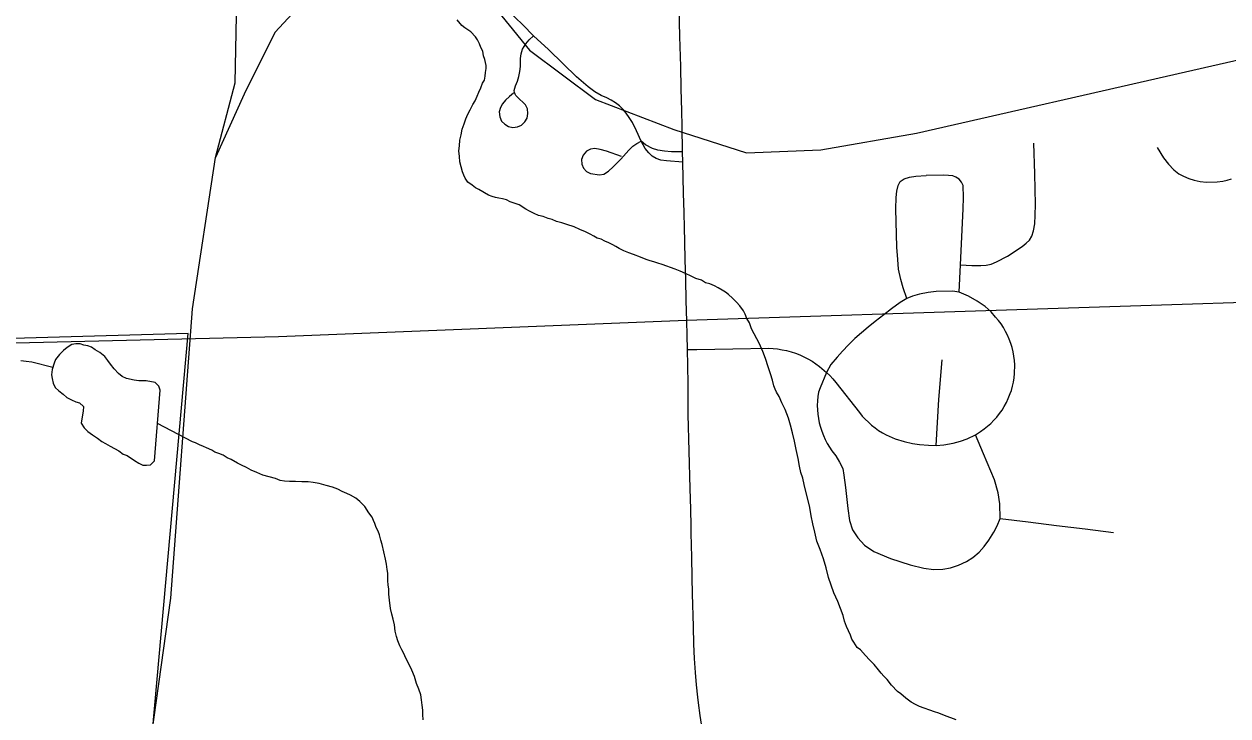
# Model space of a CAD drawing. Extents: x 103424 to 290657, y 38711 to 110967.
# Drawn here: x 214250.0839 to 214250.4415, y 40213.6865 to 40213.8921 of the extents above; entities that cross this region are included whole.
import ezdxf

# ---------------------------------------------------------------- set-up
doc = ezdxf.new("R2010")
doc.units = 0
for name, color, linetype in [('GM_X_City_Street', 7, 'Continuous'), ('GM_X_Corporation', 7, 'Continuous'), ('GM_X_Minor_Lake', 7, 'Continuous'), ('GM_X_Minor_River', 7, 'Continuous'), ('GM_X_Rail_Line', 7, 'Continuous'), ('GM_X_State_Route', 7, 'Continuous')]:
    doc.layers.add(name, color=color, linetype=linetype)

msp = doc.modelspace()

# ---------------------------------------------------------------- linework, layer by layer
at = {"layer": 'GM_X_City_Street'}
for points in [[(214250.26724, 40213.85729), (214250.26581, 40213.86041), (214250.26465, 40213.86292), (214250.2636, 40213.86441), (214250.26277, 40213.86564), (214250.26183, 40213.86678), (214250.26076, 40213.86782), (214250.25958, 40213.86874), (214250.25832, 40213.86953), (214250.257, 40213.87018), (214250.25529, 40213.87093), (214250.25347, 40213.87197), (214250.25142, 40213.87346), (214250.24805, 40213.87646), (214250.244, 40213.88027), (214250.2397, 40213.88457), (214250.23526, 40213.88863), (214250.23209, 40213.89191), (214250.22752, 40213.8963)], [(214250.2293, 40213.87158), (214250.22809, 40213.87058), (214250.22691, 40213.8695), (214250.22605, 40213.86846), (214250.22539, 40213.86737), (214250.22506, 40213.86608), (214250.2252, 40213.86453), (214250.22577, 40213.86332), (214250.22667, 40213.86234), (214250.22783, 40213.86168), (214250.22913, 40213.86142), (214250.23046, 40213.86158), (214250.23169, 40213.86214), (214250.23266, 40213.86304), (214250.23332, 40213.8642), (214250.23359, 40213.86551), (214250.2334, 40213.86691), (214250.23283, 40213.86811), (214250.23036, 40213.87049), (214250.23003, 40213.8709), (214250.22976, 40213.87134), (214250.22958, 40213.87178), (214250.22951, 40213.87238), (214250.22985, 40213.8738), (214250.23044, 40213.87516), (214250.23089, 40213.87657), (214250.23118, 40213.87802), (214250.23134, 40213.8795), (214250.23139, 40213.88189), (214250.23161, 40213.88332), (214250.23199, 40213.88472), (214250.23292, 40213.88626), (214250.23398, 40213.88747), (214250.23526, 40213.88863)], [(214250.26139, 40213.85274), (214250.25691, 40213.85439), (214250.255, 40213.85491), (214250.25344, 40213.85511), (214250.25213, 40213.85494), (214250.25095, 40213.85433), (214250.24995, 40213.8532), (214250.2495, 40213.85189), (214250.24957, 40213.85051), (214250.25007, 40213.84929), (214250.25094, 40213.84832), (214250.25215, 40213.84769), (214250.25488, 40213.8473), (214250.25613, 40213.84757), (214250.25747, 40213.84846), (214250.25893, 40213.84974), (214250.26121, 40213.85203), (214250.26351, 40213.85468), (214250.26472, 40213.85588), (214250.26592, 40213.85669), (214250.26724, 40213.85729)], [(214250.27948, 40213.8542), (214250.27625, 40213.85415), (214250.27412, 40213.85436), (214250.27218, 40213.85468), (214250.27056, 40213.85517), (214250.26848, 40213.85628), (214250.26724, 40213.85729)], [(214250.2796, 40213.85106), (214250.27469, 40213.85146), (214250.27306, 40213.85171), (214250.27165, 40213.85217), (214250.27052, 40213.85287), (214250.26946, 40213.85386), (214250.26844, 40213.85519), (214250.26724, 40213.85729)], [(214250.36209, 40213.82062), (214250.36542, 40213.82042), (214250.36809, 40213.82038), (214250.36968, 40213.82046), (214250.37118, 40213.82083), (214250.37276, 40213.8215), (214250.37602, 40213.82313), (214250.38039, 40213.826), (214250.3816, 40213.82705), (214250.38256, 40213.82796), (214250.38331, 40213.82913), (214250.38377, 40213.83067), (214250.38411, 40213.8328), (214250.38427, 40213.8353), (214250.38431, 40213.83855), (214250.38411, 40213.84764), (214250.3839, 40213.85672)], [(214250.4205, 40213.85543), (214250.42237, 40213.85243), (214250.42382, 40213.8505), (214250.42543, 40213.84879), (214250.42692, 40213.84767), (214250.42836, 40213.84691), (214250.4299, 40213.84627), (214250.43149, 40213.84578), (214250.43331, 40213.84536), (214250.43518, 40213.84514), (214250.43836, 40213.84524), (214250.43999, 40213.84549), (214250.44129, 40213.84578), (214250.44255, 40213.84617)], [(214250.34611, 40213.8106), (214250.34508, 40213.81378), (214250.34437, 40213.81625), (214250.3437, 40213.81927), (214250.34345, 40213.82217), (214250.34316, 40213.82588), (214250.34287, 40213.83722), (214250.34293, 40213.84057), (214250.34316, 40213.84252), (214250.34358, 40213.84414), (214250.34416, 40213.84531), (214250.34537, 40213.84618), (214250.34691, 40213.84664), (214250.34883, 40213.84689), (214250.35192, 40213.84714)], [(214250.36167, 40213.81245), (214250.36209, 40213.82062), (214250.36247, 40213.82892), (214250.36286, 40213.83722), (214250.36297, 40213.84055), (214250.36284, 40213.84418), (214250.36238, 40213.84518), (214250.36167, 40213.84606), (214250.36071, 40213.84668), (214250.35984, 40213.84702), (214250.35855, 40213.84718), (214250.35701, 40213.84723), (214250.35192, 40213.84714)], [(214250.28093, 40213.79539), (214250.28378, 40213.79545), (214250.29441, 40213.79565), (214250.30505, 40213.79585), (214250.3064, 40213.79577), (214250.30775, 40213.79561), (214250.3091, 40213.79538), (214250.31043, 40213.7951), (214250.31175, 40213.79473), (214250.31303, 40213.79431), (214250.31431, 40213.79381), (214250.31557, 40213.79325), (214250.31677, 40213.79263), (214250.31796, 40213.79194), (214250.3191, 40213.79121), (214250.32019, 40213.7904), (214250.32225, 40213.78864), (214250.32324, 40213.78768), (214250.32416, 40213.78667), (214250.32502, 40213.78562), (214250.33205, 40213.77667), (214250.33288, 40213.77567), (214250.33378, 40213.77471), (214250.3347, 40213.7738), (214250.33567, 40213.77294), (214250.33669, 40213.77213), (214250.33776, 40213.77138), (214250.33887, 40213.77068), (214250.33998, 40213.77004), (214250.3427, 40213.76888), (214250.34533, 40213.76809), (214250.34783, 40213.76751), (214250.34993, 40213.76716), (214250.35254, 40213.76701), (214250.35488, 40213.76692), (214250.35709, 40213.76713), (214250.35988, 40213.76763), (214250.36209, 40213.76821), (214250.36401, 40213.76888), (214250.36655, 40213.77006), (214250.36805, 40213.77106), (214250.36909, 40213.77181), (214250.37011, 40213.77261), (214250.37108, 40213.77347), (214250.37198, 40213.77439), (214250.37286, 40213.77536), (214250.37367, 40213.77637), (214250.3744, 40213.77743), (214250.37509, 40213.77853), (214250.37571, 40213.77966), (214250.37627, 40213.78083), (214250.37686, 40213.78234), (214250.37718, 40213.78326), (214250.37753, 40213.7845), (214250.37779, 40213.78577), (214250.37801, 40213.78705), (214250.37813, 40213.78833), (214250.37818, 40213.79092), (214250.37808, 40213.79221), (214250.37794, 40213.7935), (214250.3777, 40213.79477), (214250.3774, 40213.79602), (214250.37702, 40213.79726), (214250.37657, 40213.79848), (214250.37605, 40213.79967), (214250.37546, 40213.80082), (214250.37482, 40213.80194), (214250.37411, 40213.80302), (214250.37333, 40213.80406), (214250.3725, 40213.80506), (214250.37122, 40213.80666), (214250.36935, 40213.80824), (214250.36705, 40213.80982), (214250.36447, 40213.81129), (214250.36309, 40213.81191), (214250.36167, 40213.81245), (214250.35971, 40213.81275), (214250.35488, 40213.81262), (214250.35242, 40213.81233), (214250.34992, 40213.81187), (214250.34779, 40213.81129), (214250.34611, 40213.8106), (214250.34416, 40213.80937), (214250.34162, 40213.80753), (214250.33928, 40213.80574), (214250.33671, 40213.80378), (214250.33467, 40213.80211), (214250.33267, 40213.80041), (214250.33071, 40213.79869), (214250.3288, 40213.79677), (214250.32702, 40213.79496), (214250.3254, 40213.79314), (214250.3236, 40213.79097), (214250.32225, 40213.78864)], [(214250.35488, 40213.76692), (214250.35563, 40213.7806), (214250.35667, 40213.79239)], [(214250.32225, 40213.78864), (214250.32041, 40213.78403), (214250.3199, 40213.78274), (214250.31971, 40213.78144), (214250.31959, 40213.78014), (214250.31954, 40213.77883), (214250.31959, 40213.77752), (214250.31968, 40213.77621), (214250.31987, 40213.77492), (214250.32013, 40213.77363), (214250.32046, 40213.77236), (214250.32086, 40213.77112), (214250.32134, 40213.76989), (214250.32188, 40213.7687), (214250.32247, 40213.76754), (214250.32316, 40213.76642), (214250.32389, 40213.76534), (214250.325, 40213.7638), (214250.32616, 40213.76199), (214250.32709, 40213.76005), (214250.32738, 40213.75813), (214250.32794, 40213.75444), (214250.32861, 40213.74816), (214250.32911, 40213.7446), (214250.32995, 40213.74183), (214250.33155, 40213.73948), (214250.3336, 40213.73727), (214250.33632, 40213.73545), (214250.34124, 40213.7333), (214250.34714, 40213.73142), (214250.35118, 40213.73047), (214250.3541, 40213.73004), (214250.35683, 40213.73015), (214250.35912, 40213.73059), (214250.36144, 40213.73136), (214250.36382, 40213.73241), (214250.36569, 40213.73363), (214250.36757, 40213.73523), (214250.36906, 40213.73694), (214250.3705, 40213.7388), (214250.37193, 40213.74119), (214250.37292, 40213.74306), (214250.37385, 40213.74524), (214250.37377, 40213.74962), (214250.37325, 40213.7528), (214250.37213, 40213.75666), (214250.36887, 40213.76439), (214250.36655, 40213.77006)], [(214250.37385, 40213.74524), (214250.38222, 40213.74421), (214250.39058, 40213.74318), (214250.39906, 40213.7421), (214250.40753, 40213.74102)]]:
    msp.add_lwpolyline(points, dxfattribs=at)
at = {"layer": 'GM_X_Corporation'}
for points in [[(214249.54399, 40213.78425), (214249.59497, 40213.78534), (214249.64558, 40213.78648), (214249.67196, 40213.78719), (214249.69835, 40213.78791), (214249.74105, 40213.78906), (214249.76925, 40213.78989), (214250.15944, 40213.79934), (214250.28071, 40213.80417), (214250.59348, 40213.81421), (214250.60357, 40213.81454), (214250.59563, 40214.17445), (214250.59525, 40214.19876), (214250.59475, 40214.23045), (214250.59416, 40214.26814), (214250.58213, 40215.03302), (214250.58214, 40215.03695), (214250.58101, 40215.10125), (214247.88425, 40215.10125)], [(214249.54399, 40213.78425), (214249.59497, 40213.78534), (214249.64558, 40213.78648), (214249.67196, 40213.78719), (214249.69835, 40213.78791), (214249.74105, 40213.78906), (214249.76925, 40213.78989), (214250.15944, 40213.79934), (214250.28071, 40213.80417), (214250.59348, 40213.81421), (214250.60357, 40213.81454), (214250.60368, 40213.80815), (214250.62604, 40212.52198)], [(214250.11935, 40213.65218), (214250.1326, 40213.80017), (214250.04568, 40213.79768)]]:
    msp.add_lwpolyline(points, dxfattribs=at)
at = {"layer": 'GM_X_Minor_Lake'}
msp.add_line((214250.1226, 40213.76232), (214250.12433, 40213.78336), dxfattribs=at)
msp.add_lwpolyline([(214250.12433, 40213.78336), (214250.12397, 40213.7845), (214250.12286, 40213.78566), (214250.12022, 40213.78609), (214250.11795, 40213.78613), (214250.11663, 40213.78635), (214250.11437, 40213.78677), (214250.11305, 40213.78736), (214250.11194, 40213.78833), (214250.11064, 40213.78969), (214250.10953, 40213.79104), (214250.10879, 40213.79219), (214250.10787, 40213.79335), (214250.10638, 40213.79451), (214250.10507, 40213.7953), (214250.10394, 40213.79608), (214250.10282, 40213.79648), (214250.10169, 40213.79669), (214250.10056, 40213.79709), (214250.09923, 40213.79711), (214250.09809, 40213.79694), (214250.09675, 40213.79602), (214250.0956, 40213.79509), (214250.09444, 40213.79398), (214250.09328, 40213.79248), (214250.09288, 40213.79135), (214250.09227, 40213.78946), (214250.09205, 40213.78794), (214250.09222, 40213.7868), (214250.09257, 40213.78547), (214250.09311, 40213.78413), (214250.09423, 40213.78316), (214250.09554, 40213.78218), (214250.09665, 40213.78121), (214250.09797, 40213.78043), (214250.09928, 40213.77984), (214250.10041, 40213.77962), (214250.10152, 40213.77846), (214250.1015, 40213.77714), (214250.10108, 40213.77487), (214250.10086, 40213.77354), (214250.10178, 40213.77219), (214250.10289, 40213.77103), (214250.1042, 40213.77006), (214250.1057, 40213.76908), (214250.107, 40213.76811), (214250.10813, 40213.76752), (214250.10944, 40213.76674), (214250.11206, 40213.76536), (214250.11337, 40213.76438), (214250.11449, 40213.76398), (214250.11674, 40213.76242), (214250.11804, 40213.76164), (214250.11917, 40213.76105), (214250.1203, 40213.76103), (214250.12144, 40213.7612), (214250.1226, 40213.76232)], dxfattribs=at)
at = {"layer": 'GM_X_Minor_River'}
for points in [[(214250.22083, 40213.87664), (214250.221, 40213.87778), (214250.22117, 40213.87892), (214250.22115, 40213.87987), (214250.22074, 40213.88158), (214250.22034, 40213.88271), (214250.22013, 40213.88404), (214250.21954, 40213.88517), (214250.21914, 40213.8863), (214250.21855, 40213.88743), (214250.21796, 40213.88837), (214250.2166, 40213.88987), (214250.21487, 40213.89098), (214250.21391, 40213.89172), (214250.21255, 40213.89341)], [(214250.30898, 40213.77954), (214250.30818, 40213.78142), (214250.3074, 40213.78274), (214250.307, 40213.78368), (214250.30661, 40213.78463), (214250.3062, 40213.78633), (214250.30559, 40213.78822), (214250.30498, 40213.7903), (214250.30418, 40213.79276), (214250.30338, 40213.79484), (214250.30239, 40213.7971), (214250.30161, 40213.79861), (214250.30082, 40213.80011), (214250.30003, 40213.80162), (214250.29943, 40213.80332), (214250.29865, 40213.80464), (214250.29806, 40213.80596), (214250.29766, 40213.8069), (214250.29649, 40213.8084), (214250.29552, 40213.80953), (214250.29436, 40213.81065), (214250.2932, 40213.81177), (214250.29224, 40213.81251), (214250.29128, 40213.81306), (214250.29013, 40213.8138), (214250.28898, 40213.81435), (214250.28764, 40213.8149), (214250.28631, 40213.81526), (214250.28515, 40213.816), (214250.28344, 40213.81654), (214250.28209, 40213.81727), (214250.28037, 40213.818), (214250.27884, 40213.81873), (214250.27731, 40213.81928), (214250.27349, 40213.82073), (214250.27215, 40213.82109), (214250.271, 40213.82145), (214250.26986, 40213.82181), (214250.26871, 40213.82217), (214250.26699, 40213.8229), (214250.26489, 40213.82362), (214250.26355, 40213.82416), (214250.26202, 40213.82471), (214250.26068, 40213.82544), (214250.25972, 40213.826), (214250.25876, 40213.82655), (214250.25761, 40213.8271), (214250.25646, 40213.82765), (214250.25531, 40213.8282), (214250.25417, 40213.82856), (214250.2532, 40213.82911), (214250.25206, 40213.82966), (214250.25071, 40213.8304), (214250.24899, 40213.83113), (214250.24727, 40213.83186), (214250.24517, 40213.83258), (214250.24364, 40213.83312), (214250.24211, 40213.83348), (214250.24077, 40213.83402), (214250.23963, 40213.83438), (214250.2381, 40213.83493), (214250.23676, 40213.83528), (214250.23542, 40213.83583), (214250.23408, 40213.83657), (214250.23293, 40213.83712), (214250.23101, 40213.83841), (214250.22948, 40213.83896), (214250.22834, 40213.83932), (214250.22719, 40213.83986), (214250.22604, 40213.84022), (214250.2249, 40213.84039), (214250.22394, 40213.84057), (214250.22299, 40213.84093), (214250.22184, 40213.84129), (214250.21897, 40213.84295), (214250.21801, 40213.8435), (214250.21704, 40213.84425), (214250.2157, 40213.84517), (214250.21492, 40213.8463), (214250.21452, 40213.84724), (214250.21412, 40213.84819), (214250.21372, 40213.8497), (214250.21331, 40213.85121), (214250.21328, 40213.85274), (214250.21306, 40213.85444), (214250.21322, 40213.85597), (214250.21338, 40213.85768), (214250.21374, 40213.85921), (214250.21408, 40213.86092), (214250.21463, 40213.86246), (214250.21517, 40213.86399), (214250.21571, 40213.86533), (214250.21645, 40213.86667), (214250.21718, 40213.86821), (214250.21792, 40213.86936), (214250.21847, 40213.8707), (214250.21902, 40213.87185), (214250.21956, 40213.87319), (214250.22011, 40213.87453), (214250.22066, 40213.87549), (214250.22083, 40213.87664)], [(214250.09246, 40213.79005), (214250.08619, 40213.79171), (214250.08448, 40213.79186), (214250.08296, 40213.79203)], [(214250.3608, 40213.6854), (214250.35736, 40213.68667), (214250.35563, 40213.6874), (214250.3543, 40213.68775), (214250.35296, 40213.6883), (214250.35124, 40213.68884), (214250.3499, 40213.68939), (214250.34875, 40213.68994), (214250.34741, 40213.69067), (214250.34587, 40213.69179), (214250.34433, 40213.69309), (214250.34337, 40213.69383), (214250.34162, 40213.6957), (214250.34026, 40213.69739), (214250.3393, 40213.69832), (214250.33852, 40213.69926), (214250.33774, 40213.7002), (214250.33638, 40213.70188), (214250.33503, 40213.70319), (214250.33387, 40213.7045), (214250.33232, 40213.70618), (214250.33136, 40213.70693), (214250.33038, 40213.70843), (214250.32979, 40213.70937), (214250.32939, 40213.7105), (214250.3288, 40213.71182), (214250.32821, 40213.71314), (214250.32761, 40213.71466), (214250.3272, 40213.71636), (214250.3264, 40213.71844), (214250.32561, 40213.72051), (214250.32442, 40213.72315), (214250.32362, 40213.72542), (214250.32282, 40213.72769), (214250.3222, 40213.73053), (214250.32139, 40213.73318), (214250.32039, 40213.73601), (214250.3194, 40213.73846), (214250.31878, 40213.74112), (214250.31817, 40213.74358), (214250.31774, 40213.74604), (214250.31732, 40213.7485), (214250.31568, 40213.75532), (214250.31526, 40213.75721), (214250.31466, 40213.75891), (214250.31425, 40213.76081), (214250.31383, 40213.76308), (214250.31321, 40213.76573), (214250.31279, 40213.7682), (214250.31217, 40213.77066), (214250.31156, 40213.77293), (214250.31096, 40213.77501), (214250.30996, 40213.77765), (214250.30898, 40213.77954)], [(214250.18907, 40213.74145), (214250.18848, 40213.74258), (214250.18808, 40213.74372), (214250.18769, 40213.74466), (214250.18729, 40213.7456), (214250.18632, 40213.74692), (214250.18514, 40213.7488), (214250.1836, 40213.75029), (214250.18244, 40213.75122), (214250.1809, 40213.75214), (214250.17976, 40213.75269), (214250.17842, 40213.75324), (214250.17707, 40213.75398), (214250.17554, 40213.75452), (214250.17364, 40213.75506), (214250.17154, 40213.75559), (214250.16982, 40213.75594), (214250.1683, 40213.7561), (214250.1664, 40213.75607), (214250.1645, 40213.75622), (214250.16279, 40213.75619), (214250.16127, 40213.75635), (214250.15994, 40213.75652), (214250.1586, 40213.75707), (214250.15669, 40213.7576), (214250.15478, 40213.75814), (214250.15306, 40213.75887), (214250.15134, 40213.7596), (214250.14999, 40213.76034), (214250.14846, 40213.76107), (214250.14731, 40213.76162), (214250.14539, 40213.76273), (214250.14424, 40213.76328), (214250.14309, 40213.76401), (214250.14175, 40213.76456), (214250.14061, 40213.76492), (214250.13965, 40213.76547), (214250.13811, 40213.76621), (214250.13716, 40213.76657), (214250.13601, 40213.76712), (214250.13486, 40213.76767), (214250.1339, 40213.76803), (214250.12351, 40213.77343)], [(214250.20242, 40213.68541), (214250.20239, 40213.68693), (214250.20237, 40213.68826), (214250.20215, 40213.68978), (214250.20194, 40213.6913), (214250.20172, 40213.69281), (214250.20112, 40213.69451), (214250.20052, 40213.69621), (214250.19991, 40213.6983), (214250.19912, 40213.70018), (214250.19833, 40213.70188), (214250.19735, 40213.70376), (214250.19675, 40213.70508), (214250.19616, 40213.70621), (214250.19557, 40213.70734), (214250.19497, 40213.70885), (214250.19457, 40213.71018), (214250.19416, 40213.71169), (214250.19394, 40213.71359), (214250.19353, 40213.71529), (214250.19312, 40213.71681), (214250.19271, 40213.71851), (214250.19248, 40213.72098), (214250.19226, 40213.72269), (214250.19223, 40213.72421), (214250.19202, 40213.72553), (214250.192, 40213.72667), (214250.19198, 40213.72782), (214250.19196, 40213.72896), (214250.19175, 40213.73009), (214250.19153, 40213.73161), (214250.19131, 40213.73313), (214250.19028, 40213.73748), (214250.18988, 40213.7388), (214250.18947, 40213.74032), (214250.18907, 40213.74145)]]:
    msp.add_lwpolyline(points, dxfattribs=at)
at = {"layer": 'GM_X_Rail_Line'}
for points in [[(214250.14074, 40213.85244), (214250.14664, 40213.87464), (214250.14753, 40213.91966), (214250.1399, 40213.97959), (214250.12849, 40214.01279), (214250.11434, 40214.0396), (214250.10581, 40214.06979), (214250.09994, 40214.09607), (214250.0982, 40214.12123)], [(214250.20337, 40213.92695), (214250.18936, 40213.91822), (214250.17275, 40213.90517), (214250.1584, 40213.88966), (214250.14925, 40213.87132), (214250.14074, 40213.85244)], [(214250.20337, 40213.92695), (214250.21589, 40213.90672), (214250.23403, 40213.88438), (214250.25368, 40213.86975), (214250.27696, 40213.86083), (214250.29849, 40213.85388), (214250.32059, 40213.85472), (214250.34903, 40213.85971), (214250.42894, 40213.87798), (214250.46672, 40213.88659), (214250.49075, 40213.89126), (214250.53021, 40213.89703), (214250.82625, 40213.89754), (214250.85805, 40213.89686), (214250.88767, 40213.89049), (214250.92544, 40213.87842), (214251.05049, 40213.83827), (214251.08557, 40213.82785), (214251.11041, 40213.81597), (214251.13533, 40213.79782), (214251.25098, 40213.71343), (214251.49922, 40213.53478)], [(214249.99354, 40213.46547), (214250.03547, 40213.49665), (214250.06981, 40213.52724), (214250.0943, 40213.56352), (214250.10773, 40213.59836), (214250.1139, 40213.62469), (214250.12748, 40213.72153), (214250.13397, 40213.80754), (214250.14074, 40213.85244)]]:
    msp.add_lwpolyline(points, dxfattribs=at)
at = {"layer": 'GM_X_State_Route'}
for points in [[(214250.27937, 40213.86182), (214250.2793, 40213.8664), (214250.27914, 40213.87286), (214250.27899, 40213.87948), (214250.27874, 40213.88839), (214250.2785, 40213.89703)], [(214250.28068, 40213.80695), (214250.28061, 40213.81001), (214250.28047, 40213.81622), (214250.28033, 40213.8221), (214250.2802, 40213.82756), (214250.28011, 40213.83163), (214250.28001, 40213.8361), (214250.27983, 40213.84191), (214250.2796, 40213.85106), (214250.27948, 40213.8542), (214250.27937, 40213.86182)], [(214250.28203, 40213.74291), (214250.28192, 40213.748), (214250.28179, 40213.75412), (214250.28151, 40213.76526), (214250.28121, 40213.7761), (214250.28115, 40213.78517), (214250.28103, 40213.79063), (214250.28093, 40213.79539), (214250.28084, 40213.79974), (214250.28075, 40213.80389), (214250.28068, 40213.80695)], [(214250.28512, 40213.6841), (214250.28474, 40213.68664), (214250.28424, 40213.69041), (214250.28403, 40213.69209), (214250.28363, 40213.69576), (214250.28332, 40213.69944), (214250.28304, 40213.70365), (214250.2829, 40213.70784), (214250.28271, 40213.71316), (214250.28244, 40213.72282), (214250.28234, 40213.72771), (214250.28222, 40213.73375), (214250.28207, 40213.74087), (214250.28203, 40213.74291)]]:
    msp.add_lwpolyline(points, dxfattribs=at)

doc.saveas('drawing.dxf')
